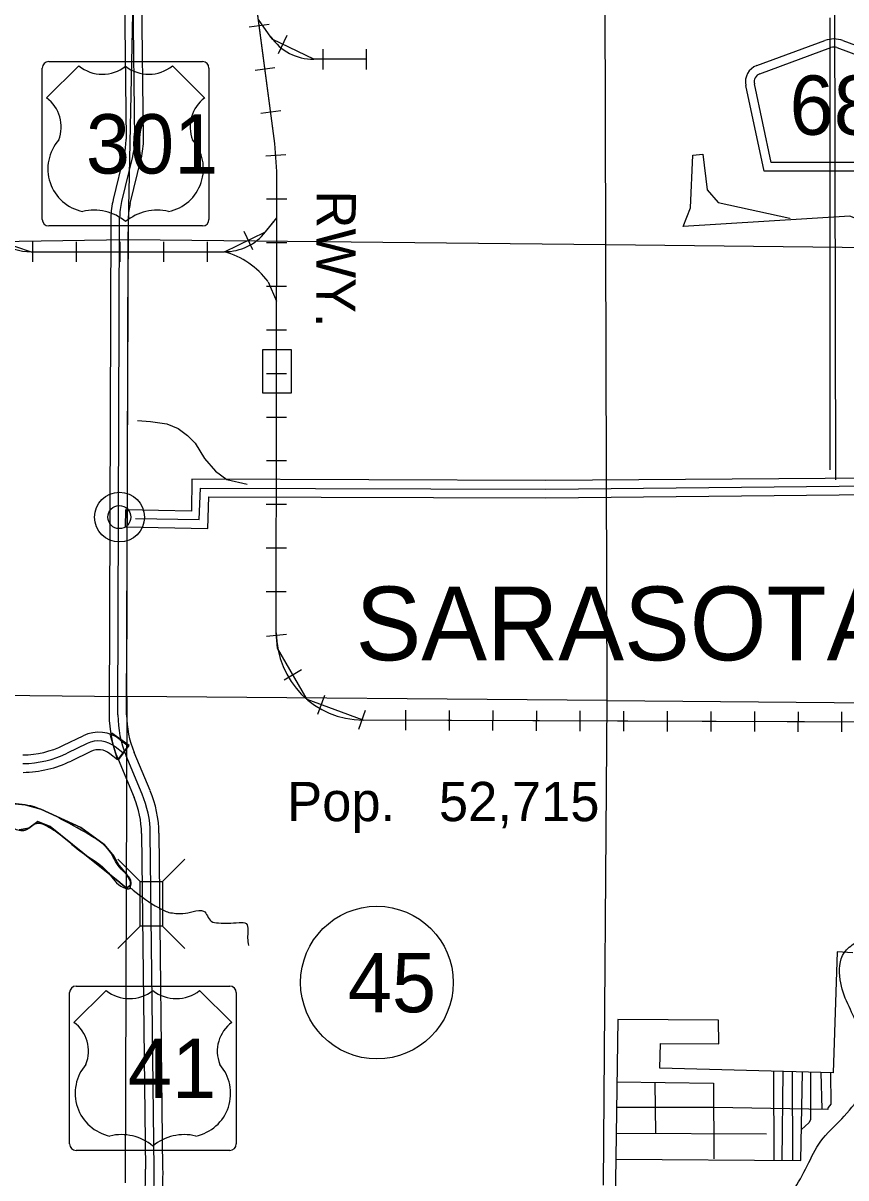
# Model space of a CAD drawing. Extents: x 408847 to 817539, y 923858 to 1151780.
# Drawn here: x 482691 to 492123, y 1084288 to 1097521 of the extents above; entities that cross this region are included whole.
import ezdxf

# ---------------------------------------------------------------- set-up
doc = ezdxf.new("R2010")
doc.units = 0
for name, color, linetype in [('Bridges', 7, 'Continuous'), ('Cities Incorporated Area', 7, 'Continuous'), ('County Route Divided Highway Outline and Fill', 7, 'Continuous'), ('County Seat', 7, 'Continuous'), ('County Seat Names', 7, 'Continuous'), ('Lakes and Ponds', 7, 'Continuous'), ('Level 23', 7, 'Continuous'), ('Level 39', 7, 'Continuous'), ('Level 42', 7, 'Continuous'), ('Level 6', 7, 'Continuous'), ('Level 7', 7, 'Continuous'), ('Local Roads Paved', 7, 'Continuous'), ('Narrow River Creek and Branch and Slough', 7, 'Continuous'), ('Planning Number US Highways', 7, 'Continuous'), ('Railroads', 7, 'Continuous'), ('Railroads Text', 7, 'Continuous'), ('Roadshields County Roads', 7, 'Continuous'), ('Roadshields US Highways', 7, 'Continuous'), ('Section Lines', 7, 'Continuous'), ('State Route Divided Highway Outline and Fill', 7, 'Continuous'), ('US Route Divided Highway Outline and Fill', 7, 'Continuous'), ('US Routes Highway Center Lines', 7, 'Continuous')]:
    doc.layers.add(name, color=color, linetype=linetype)

msp = doc.modelspace()

# ---------------------------------------------------------------- linework, layer by layer
at = {"layer": 'Bridges'}
for p, q in [((484034, 1087684), (483778, 1087940)), ((484290, 1087684), (484546, 1087940)), ((484034, 1087172), (483778, 1086916)), ((484290, 1087172), (484546, 1086916))]:
    msp.add_line(p, q, dxfattribs=at)
msp.add_lwpolyline([(484034, 1087172), (484034, 1087684), (484290, 1087684), (484290, 1087172)], close=True, dxfattribs=at)
at = {"layer": 'Cities Incorporated Area'}
for p, q in [((492022, 1086877), (491978, 1085492)), ((492201, 1086869), (492022, 1086877)), ((489508, 1086102), (489462, 1082925)), ((490664, 1086096), (489508, 1086102)), ((490667, 1085826), (490664, 1086096)), ((489990, 1085544), (489996, 1085830)), ((489996, 1085830), (490667, 1085826)), ((491978, 1085492), (489990, 1085544))]:
    msp.add_line(p, q, dxfattribs=at)
for points in [[(482647, 1088276), (482756, 1088295), (482859, 1088372), (483000, 1088315), (483513, 1087904), (483776, 1087692), (483878, 1087608), (483923, 1087641), (483923, 1087686), (483878, 1087769), (483789, 1087872), (483731, 1087974), (483622, 1088109), (483353, 1088302), (482893, 1088512), (482713, 1088564), (482328, 1088602)], [(482328, 1088602), (482713, 1088564), (482893, 1088512), (483353, 1088302), (483622, 1088109), (483731, 1087974), (483789, 1087872), (483878, 1087769), (483923, 1087686), (483923, 1087641), (483878, 1087608), (483776, 1087692), (483513, 1087904), (483000, 1088315), (482859, 1088372), (482756, 1088295), (482647, 1088276)]]:
    msp.add_lwpolyline(points, dxfattribs=at)
at = {"layer": 'County Route Divided Highway Outline and Fill'}
msp.add_line((491984, 1100280), (492003, 1092288), dxfattribs=at)
at = {"layer": 'County Seat'}
for centre, radius in [((483796, 1091860), 285), ((483794, 1091860), 132)]:
    msp.add_circle(centre, radius, dxfattribs=at)
at = {"layer": 'Lakes and Ponds'}
msp.add_spline([(480187, 1085891), (480267, 1087371), (480327, 1087413), (480592, 1087447), (480661, 1087437), (480930, 1087587), (481074, 1087719), (481218, 1087887), (481448, 1088080), (481696, 1088216), (481925, 1088294), (482149, 1088338), (482309, 1088352), (482577, 1088292), (482715, 1088274), (482846, 1088350), (482976, 1088314), (483104, 1088232), (483342, 1088036), (483671, 1087783), (483841, 1087615), (483917, 1087611), (483926, 1087638), (483929, 1087673), (483797, 1087847), (483685, 1088030), (483446, 1088222), (483088, 1088420), (482780, 1088550), (482507, 1088582), (482331, 1088597)], degree=3, dxfattribs=at)
at = {"layer": 'Level 23'}
msp.add_lwpolyline([(485763, 1093782), (485765, 1093282), (485440, 1093281), (485438, 1093781)], close=True, dxfattribs=at)
at = {"layer": 'Level 42'}
for points in [[(483919, 1087611), (483923, 1087608), (483931, 1087603), (483942, 1087595), (483947, 1087591), (483953, 1087587)], [(483953, 1087587), (484242, 1087386), (484361, 1087329)], [(484361, 1087329), (484522, 1087318), (484640, 1087340), (484760, 1087346), (484848, 1087230), (484930, 1087210), (485166, 1087214), (485249, 1087204), (485267, 1087126), (485265, 1087035), (485275, 1086951)]]:
    msp.add_spline(points, degree=3, dxfattribs=at)
at = {"layer": 'Level 6'}
for p, q in [((483760, 1105898), (483871, 1096192)), ((484071, 1096194), (483960, 1105901)), ((483851, 1096018), (483724, 1095501)), ((483918, 1095453), (484045, 1095970)), ((483698, 1095290), (483678, 1089595)), ((483878, 1089594), (483898, 1095289)), ((483779, 1089086), (483963, 1088648)), ((484148, 1088726), (483964, 1089164)), ((484049, 1088235), (484094, 1084387)), ((484294, 1084389), (484249, 1088237))]:
    msp.add_line(p, q, dxfattribs=at)
for centre, radius, start, end in [((483171, 1096184), 700, 346.239, 0.6546), ((483171, 1096184), 900, 346.2388, 0.6544), ((484598, 1095286), 900, 166.239, 179.7952), ((484598, 1095286), 700, 166.2388, 179.795), ((484978, 1089590), 1300, 179.7952, 202.7822), ((484978, 1089590), 1100, 179.7952, 202.7822), ((482949, 1088222), 1300, 0.6714, 22.7823), ((482949, 1088222), 1100, 0.6714, 22.7823), ((480595, 1084346), 3500, 356.9404, 0.6714), ((480595, 1084346), 3700, 356.9404, 0.6714)]:
    msp.add_arc(centre, radius, start, end, dxfattribs=at)
at = {"layer": 'Level 7'}
msp.add_lwpolyline([(484003, 1092966), (484151, 1092955), (484337, 1092929), (484470, 1092875), (484576, 1092796), (484665, 1092707), (484771, 1092530), (484895, 1092388), (485028, 1092290), (485258, 1092237)], dxfattribs=at)
at = {"layer": 'Local Roads Paved'}
for p, q in [((491940, 1097582), (491940, 1092400)), ((491294, 1085511), (491297, 1084490)), ((491393, 1084490), (491403, 1085508)), ((491506, 1085508), (491510, 1084489)), ((491835, 1085496), (491845, 1085074)), ((489933, 1085382), (489939, 1084797)), ((491211, 1084790), (489489, 1084797))]:
    msp.add_line(p, q, dxfattribs=at)
for points in [[(489485, 1084502), (491606, 1084488), (491625, 1085501)], [(491715, 1085499), (491715, 1085056), (491715, 1084953), (491699, 1084920), (491613, 1084841)], [(489498, 1085388), (490603, 1085375), (490607, 1084505)], [(491946, 1085493), (491951, 1085133), (491921, 1085096), (491915, 1085083), (491915, 1085073)], [(491915, 1085073), (490610, 1085093), (489494, 1085093)]]:
    msp.add_lwpolyline(points, dxfattribs=at)
at = {"layer": 'Narrow River Creek and Branch and Slough'}
for points in [[(490257, 1095192), (490343, 1095404), (490369, 1096007), (490483, 1096018), (490533, 1095611), (490658, 1095464), (491479, 1095285), (491481, 1095283)], [(493767, 1092961), (493211, 1094909), (492168, 1095309), (490257, 1095192)]]:
    msp.add_lwpolyline(points, dxfattribs=at)
msp.add_spline([(486723, 1073261), (486698, 1073347), (486670, 1073486), (486690, 1073675), (486670, 1074009), (486604, 1074303), (486710, 1074594), (486872, 1074962), (486886, 1075338), (486950, 1075628), (487036, 1075957), (487058, 1076213), (487150, 1076403), (487350, 1076681), (487398, 1076867), (487294, 1077034), (487196, 1077166), (487122, 1077312), (487192, 1077406), (487388, 1077596), (487524, 1077836), (487656, 1078076), (487861, 1078457), (488069, 1078719), (488233, 1078965), (488375, 1079183), (488625, 1079495), (488883, 1079764), (489080, 1079894), (489346, 1080046), (489524, 1080238), (489860, 1080616), (490032, 1080895), (490403, 1081291), (490575, 1081607), (490717, 1081963), (490869, 1082354), (490951, 1082668), (491067, 1083110), (491177, 1083487), (491319, 1083841), (491514, 1084137), (491680, 1084427), (491834, 1084708), (492074, 1084964), (492312, 1085234), (492384, 1085326), (492382, 1085474), (492258, 1086029), (492144, 1086283), (492056, 1086559), (492104, 1086869), (492230, 1086982), (492606, 1087236), (492779, 1087440), (492915, 1087652), (493153, 1087926), (493375, 1088010), (493629, 1087996), (493805, 1087974), (493907, 1087984)], degree=3, dxfattribs=at)
at = {"layer": 'Planning Number US Highways'}
msp.add_circle((486747, 1086526), 875, dxfattribs=at)
at = {"layer": 'Railroads'}
for p, q in [((485578, 1096141), (484280, 1105896)), ((485531, 1097361), (485390, 1097563)), ((485284, 1097479), (485512, 1097509)), ((485618, 1097174), (485719, 1097381)), ((486129, 1096991), (486129, 1097221)), ((486629, 1096991), (486629, 1097221)), ((485350, 1096983), (485578, 1097014)), ((486629, 1097106), (486023, 1097106)), ((485416, 1096488), (485644, 1096518)), ((485472, 1095999), (485701, 1096014)), ((485593, 1090535), (485599, 1095822)), ((485483, 1095507), (485713, 1095507)), ((485470, 1095128), (485571, 1095256)), ((485220, 1095136), (485320, 1094928)), ((482782, 1094901), (485000, 1094901)), ((482800, 1095016), (482800, 1094786)), ((483300, 1095016), (483300, 1094786)), ((483800, 1095016), (483800, 1094786)), ((484300, 1095016), (484300, 1094786)), ((484800, 1095016), (484800, 1094786)), ((485483, 1095007), (485713, 1095007)), ((485482, 1094507), (485712, 1094507)), ((485499, 1094558), (485597, 1094334)), ((485482, 1094007), (485712, 1094007)), ((485481, 1093507), (485711, 1093507)), ((485481, 1093007), (485711, 1093007)), ((485480, 1092507), (485710, 1092507)), ((485479, 1092007), (485709, 1092007)), ((485479, 1091507), (485709, 1091507)), ((485478, 1091007), (485708, 1091007)), ((485480, 1090497), (485710, 1090517)), ((485684, 1089997), (485884, 1090112)), ((486069, 1089602), (486148, 1089818)), ((486538, 1089430), (486617, 1089646)), ((487077, 1089417), (487078, 1089647)), ((487577, 1089415), (487578, 1089645)), ((488077, 1089413), (488078, 1089643)), ((488577, 1089411), (488578, 1089641)), ((489077, 1089409), (489078, 1089639)), ((489577, 1089407), (489578, 1089637)), ((490077, 1089405), (490078, 1089635)), ((490577, 1089403), (490578, 1089633)), ((491077, 1089402), (491078, 1089632)), ((491577, 1089400), (491578, 1089630)), ((492077, 1089398), (492077, 1089628)), ((494680, 1089503), (486589, 1089534))]:
    msp.add_line(p, q, dxfattribs=at)
for points in [[(510079, 1019797), (501500, 1060485), (501513, 1060426), (495656, 1088706), (495656, 1088706), (495297, 1089286), (494680, 1089503), (494680, 1089503), (486589, 1089534), (486589, 1089534), (485948, 1089769), (485608, 1090360), (485593, 1090535), (485593, 1090535), (485599, 1095822), (485578, 1096141), (484280, 1105896), (484265, 1106104), (484317, 1113718)], [(486629, 1097106), (486023, 1097106), (486023, 1097106), (485552, 1097334), (485531, 1097361), (485531, 1097361), (485390, 1097563)], [(482420, 1095023), (482782, 1094901), (482782, 1094901), (485000, 1094901), (485000, 1094901), (485470, 1095128), (485598, 1095290)]]:
    msp.add_lwpolyline(points, dxfattribs=at)
for centre, radius, start, end in [((486023, 1097706), 600, 214.9858, 270.0004), ((482782, 1095501), 600, 232.8643, 270.0005), ((485000, 1095501), 600, 270.0005, 321.5825), ((484738, 1093985), 953, 36.9965, 74.077), ((486593, 1090534), 1000, 179.9332, 269.7797)]:
    msp.add_arc(centre, radius, start, end, dxfattribs=at)
at = {"layer": 'Roadshields County Roads'}
for p, q in [((491102, 1097035), (491882, 1097321)), ((492089, 1097321), (492867, 1097035)), ((491137, 1096941), (491951, 1097240)), ((492020, 1097240), (492832, 1096941)), ((491186, 1095823), (490976, 1096805)), ((491267, 1095923), (491074, 1096826)), ((492783, 1095823), (491186, 1095823)), ((492702, 1095923), (491267, 1095923))]:
    msp.add_line(p, q, dxfattribs=at)
for centre, radius, start, end in [((491985, 1097039), 300, 69.827, 110.173), ((491985, 1097146), 100, 69.827, 110.173), ((491171, 1096847), 200, 110.173, 192.0999), ((491171, 1096847), 100, 110.173, 192.0999)]:
    msp.add_arc(centre, radius, start, end, dxfattribs=at)
at = {"layer": 'Roadshields US Highways'}
for p, q in [((483330, 1097030), (482961, 1096663)), ((482986, 1097080), (484747, 1097080)), ((483330, 1097030), (483330, 1097030)), ((483866, 1097028), (483866, 1097028)), ((484772, 1096663), (484403, 1097030)), ((482911, 1095271), (482911, 1097005)), ((484822, 1097005), (484822, 1095271)), ((484747, 1095196), (482986, 1095196)), ((483643, 1086436), (483273, 1086070)), ((483298, 1086486), (485060, 1086486)), ((483643, 1086436), (483643, 1086436)), ((484179, 1086434), (484179, 1086434)), ((485085, 1086070), (484715, 1086436)), ((483223, 1084677), (483223, 1086411)), ((485135, 1086411), (485135, 1084677)), ((485060, 1084602), (483298, 1084602))]:
    msp.add_line(p, q, dxfattribs=at)
for centre, radius, start, end in [((482986, 1097005), 75, 90, 180), ((483599, 1097365), 430, 231.2915, 308.3626), ((484133, 1097365), 430, 231.6374, 308.7085), ((484747, 1097005), 75, 0, 90), ((482719, 1096333), 409, 338.3056, 53.8199), ((485014, 1096333), 409, 126.1801, 201.6944), ((483476, 1095852), 501, 138.7831, 258.2378), ((484257, 1095852), 501, 281.7622, 41.2169), ((483507, 1094819), 558, 49.9101, 103.7765), ((484226, 1094819), 558, 76.2235, 130.0899), ((482986, 1095271), 75, 180, 270), ((484747, 1095271), 75, 270, 0), ((483298, 1086411), 75, 90, 180), ((483912, 1086772), 430, 231.2915, 308.3626), ((484446, 1086772), 430, 231.6374, 308.7085), ((485060, 1086411), 75, 0, 90), ((483032, 1085740), 409, 338.3056, 53.8199), ((485326, 1085740), 409, 126.1801, 201.6944), ((483789, 1085258), 501, 138.7831, 258.2378), ((484569, 1085258), 501, 281.7622, 41.2169), ((483819, 1084226), 558, 49.9101, 103.7765), ((484538, 1084226), 558, 76.2235, 130.0899), ((483298, 1084677), 75, 180, 270), ((485060, 1084677), 75, 270, 0)]:
    msp.add_arc(centre, radius, start, end, dxfattribs=at)
at = {"layer": 'Section Lines'}
for p, q in [((483896, 1095039), (484003, 1100305)), ((489372, 1094979), (489357, 1100315)), ((483896, 1095039), (478638, 1094948)), ((483879, 1089806), (483896, 1095039)), ((489372, 1094979), (483896, 1095039)), ((494770, 1094919), (489372, 1094979)), ((489387, 1089759), (489372, 1094979)), ((478629, 1089851), (483879, 1089806)), ((483879, 1089806), (483860, 1084232)), ((489387, 1089759), (483879, 1089806)), ((489344, 1084206), (489387, 1089759)), ((489387, 1089759), (494718, 1089713))]:
    msp.add_line(p, q, dxfattribs=at)
at = {"layer": 'State Route Divided Highway Outline and Fill'}
for p, q in [((494943, 1092325), (488684, 1092280)), ((488683, 1092180), (493866, 1092236)), ((488684, 1092080), (493867, 1092136)), ((483866, 1091943), (483862, 1091747))]:
    msp.add_line(p, q, dxfattribs=at)
for points in [[(488684, 1092280), (484627, 1092293), (484621, 1091930), (483866, 1091943)], [(483978, 1091845), (484711, 1091832), (484724, 1092193), (488683, 1092180)], [(483862, 1091747), (484808, 1091731), (484820, 1092092), (488684, 1092080)]]:
    msp.add_lwpolyline(points, dxfattribs=at)
at = {"layer": 'US Route Divided Highway Outline and Fill'}
for p, q in [((483154, 1089245), (483381, 1089355)), ((483425, 1089265), (483198, 1089155)), ((483834, 1089159), (483747, 1089226)), ((483895, 1089238), (483772, 1089080)), ((483804, 1089309), (483895, 1089238)), ((483469, 1089175), (483241, 1089065)), ((483686, 1089147), (483683, 1089149)), ((483772, 1089080), (483686, 1089147))]:
    msp.add_line(p, q, dxfattribs=at)
msp.add_lwpolyline([(483906, 1089242), (483709, 1089383), (483691, 1089361), (483765, 1089096), (483788, 1089082)], close=True, dxfattribs=at)
for centre, radius, start, end in [((483556, 1088995), 400, 51.6259, 115.8774), ((482674, 1090235), 1100, 270.7562, 295.8774), ((483556, 1088995), 300, 50.3771, 115.8774), ((482674, 1090235), 1200, 270.7562, 295.8774), ((483556, 1088995), 200, 50.3771, 115.8774), ((482674, 1090235), 1300, 270.7562, 295.8774)]:
    msp.add_arc(centre, radius, start, end, dxfattribs=at)
at = {"layer": 'US Routes Highway Center Lines'}
for p, q in [((483971, 1096193), (483860, 1105903)), ((483821, 1095477), (483948, 1095994)), ((483778, 1089594), (483798, 1095289)), ((484056, 1088687), (483872, 1089125)), ((484194, 1084388), (484149, 1088236))]:
    msp.add_line(p, q, dxfattribs=at)
for centre, radius, start, end in [((483171, 1096184), 800, 346.239, 0.6546), ((484598, 1095286), 800, 166.239, 179.7952), ((484978, 1089590), 1200, 179.7952, 202.7822), ((482949, 1088222), 1200, 0.6714, 22.7823), ((480595, 1084346), 3600, 356.9404, 0.6714)]:
    msp.add_arc(centre, radius, start, end, dxfattribs=at)

# ---------------------------------------------------------------- texts
at = {"layer": 'County Seat Names'}
msp.add_text('SARASOTA', height=845, rotation=0.0006, dxfattribs=at).set_placement((486502, 1090219))
at = {"layer": 'Level 39'}
msp.add_text('Pop.   52,715', height=450, rotation=0.0006, dxfattribs=at).set_placement((485718, 1088376))
at = {"layer": 'Planning Number US Highways'}
msp.add_text('45', height=680, dxfattribs=at).set_placement((486413, 1086186))
at = {"layer": 'Railroads Text'}
msp.add_text('RWY.', height=450, rotation=269.7623, dxfattribs=at).set_placement((486056, 1095604))
at = {"layer": 'Roadshields County Roads'}
msp.add_text('683', height=680, dxfattribs=at).set_placement((491477, 1096241))
at = {"layer": 'Roadshields US Highways'}
for s, p in [('301', (483411, 1095797)), ('41', (483893, 1085203))]:
    msp.add_text(s, height=680, dxfattribs=at).set_placement(p)

doc.saveas('drawing.dxf')
